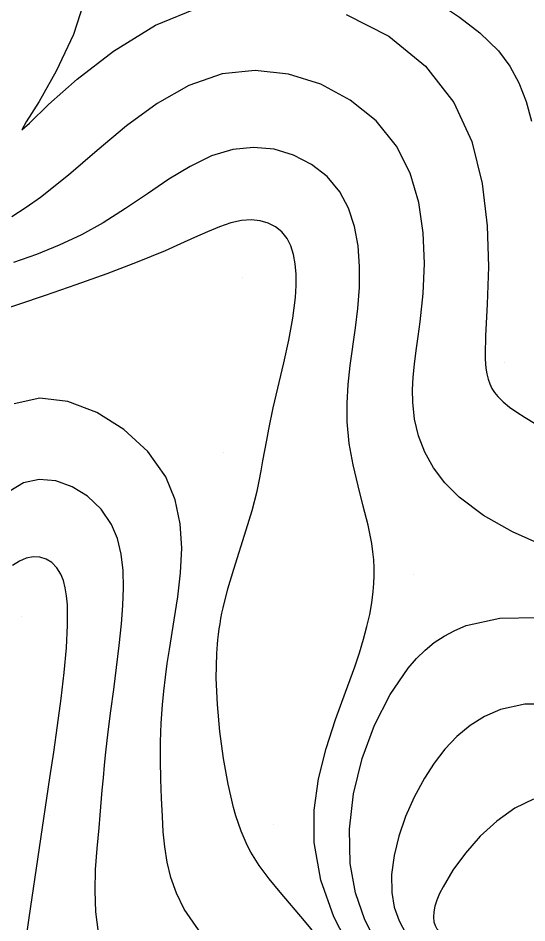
# Model space of a CAD drawing. Extents: x 2356077 to 2359823, y 225951 to 227822.
# Drawn here: x 2357950.9 to 2358021, y 226563.3 to 226687.9 of the extents above; entities that cross this region are included whole.
import ezdxf

# ---------------------------------------------------------------- set-up
doc = ezdxf.new("R2010")
doc.units = 0
for name, color, linetype in [('DTM Contours Major', 7, 'Continuous'), ('DTM Contours Minor', 7, 'Continuous'), ('PH Exist DTM Point', 7, 'Continuous')]:
    doc.layers.add(name, color=color, linetype=linetype)

msp = doc.modelspace()

# ---------------------------------------------------------------- linework, layer by layer
at = {"layer": 'DTM Contours Major'}
for points in [[(2358021.19, 226694.91), (2358016.57, 226695.69), (2358012.21, 226695.9), (2358008.51, 226695.62), (2358005.86, 226694.93), (2358004.67, 226693.91), (2358005.07, 226692.77), (2358006.61, 226691.42), (2358008.94, 226689.83), (2358011.7, 226687.97), (2358014.53, 226685.82), (2358017.07, 226683.37), (2358018.65, 226681.25), (2358019.89, 226678.93), (2358020.87, 226676.4), (2358021.64, 226673.66)], [(2357976.98, 226560.59), (2357973.77, 226565.22), (2357972.71, 226567.42), (2357971.94, 226569.57), (2357971.43, 226571.69), (2357971.1, 226573.78), (2357970.91, 226575.86), (2357970.78, 226577.95), (2357970.66, 226580.5), (2357970.57, 226583.07), (2357970.52, 226585.65), (2357970.53, 226588.23), (2357970.61, 226590.8), (2357970.78, 226593.34), (2357970.96, 226595.23), (2357971.19, 226597.12), (2357971.46, 226599.02), (2357971.76, 226600.96), (2357972.42, 226605.01), (2357972.91, 226608.2), (2357973.29, 226611.52), (2357973.44, 226614.9), (2357973.23, 226618.26), (2357972.54, 226621.55), (2357971.24, 226624.7), (2357968.76, 226628.21), (2357965.49, 226631.24), (2357961.73, 226633.59), (2357957.76, 226635.08), (2357953.88, 226635.53), (2357950.37, 226634.75)], [(2358021.91, 226580.35), (2358019.33, 226579.1), (2358016.86, 226577.34), (2358014.57, 226575.23), (2358012.52, 226572.91), (2358010.79, 226570.55), (2358009.45, 226568.3), (2358008.97, 226567.34), (2358008.6, 226566.44), (2358008.33, 226565.6), (2358008.17, 226564.83), (2358008.12, 226564.12), (2358008.18, 226563.48), (2358008.34, 226562.96), (2358008.59, 226562.5), (2358008.94, 226562.1), (2358009.39, 226561.74), (2358009.93, 226561.44), (2358010.56, 226561.18), (2358012.18, 226560.75), (2358014.15, 226560.44), (2358016.39, 226560.12), (2358018.83, 226559.72), (2358021.53, 226560.2)]]:
    msp.add_lwpolyline(points, dxfattribs=at)
at = {"layer": 'DTM Contours Minor'}
for points in [[(2357960.33, 226691.19), (2357958.52, 226685.62), (2357956.15, 226680.54), (2357953.8, 226676.39), (2357952.03, 226673.56), (2357951.42, 226672.47), (2357952.47, 226673.39), (2357955.1, 226675.95), (2357959.04, 226679.47), (2357964.03, 226683.33), (2357969.82, 226686.87), (2357976.13, 226689.46)], [(2357996.08, 226688.37), (2358001.97, 226685.35), (2358007.01, 226681.25), (2358010.92, 226676.24), (2358013.4, 226670.86), (2358014.85, 226665.1), (2358015.54, 226659.25), (2358015.68, 226653.6), (2358015.52, 226648.46), (2358015.3, 226644.11), (2358015.27, 226643.24), (2358015.24, 226642.43), (2358015.24, 226641.67), (2358015.25, 226640.95), (2358015.28, 226640.29), (2358015.34, 226639.67), (2358015.46, 226638.88), (2358015.64, 226638.16), (2358015.87, 226637.5), (2358016.17, 226636.89), (2358016.54, 226636.31), (2358016.98, 226635.77), (2358017.72, 226635.04), (2358018.6, 226634.32), (2358019.62, 226633.61), (2358020.76, 226632.88), (2358022.04, 226632.12)], [(2358023.34, 226615.2), (2358019, 226617.15), (2358015.03, 226619.4), (2358011.65, 226621.93), (2358009.7, 226623.89), (2358008.13, 226625.97), (2358006.93, 226628.13), (2358006.06, 226630.37), (2358005.51, 226632.66), (2358005.26, 226634.98), (2358005.24, 226636.7), (2358005.34, 226638.45), (2358005.52, 226640.24), (2358005.76, 226642.09), (2358006.03, 226644.02), (2358006.3, 226646.05), (2358006.69, 226649.94), (2358006.87, 226654.06), (2358006.71, 226658.29), (2358006.09, 226662.49), (2358004.91, 226666.51), (2358003.04, 226670.23), (2358000.22, 226673.7), (2357996.67, 226676.58), (2357992.59, 226678.77), (2357988.16, 226680.16), (2357983.57, 226680.66), (2357979, 226680.18), (2357974.42, 226678.58), (2357970.04, 226676.09), (2357965.84, 226673.02), (2357961.79, 226669.64), (2357957.85, 226666.26), (2357954, 226663.18), (2357952.02, 226661.77), (2357950.02, 226660.5)], [(2357996.88, 226559.31), (2357994.4, 226564.14), (2357992.62, 226569.21), (2357991.7, 226574.38), (2357991.7, 226578.81), (2357992.3, 226583.14), (2357993.33, 226587.33), (2357994.62, 226591.33), (2357995.99, 226595.09), (2357997.27, 226598.55), (2357997.93, 226600.51), (2357998.5, 226602.36), (2357998.96, 226604.11), (2357999.34, 226605.78), (2357999.63, 226607.39), (2357999.82, 226608.95), (2357999.91, 226610.02), (2357999.95, 226611.1), (2357999.95, 226612.17), (2357999.89, 226613.27), (2357999.78, 226614.39), (2357999.62, 226615.55), (2357999.11, 226618.04), (2357998.45, 226620.69), (2357997.74, 226623.48), (2357997.07, 226626.36), (2357996.53, 226629.32), (2357996.23, 226632.3), (2357996.22, 226634.87), (2357996.38, 226637.44), (2357996.67, 226640.02), (2357997.39, 226645.24), (2357997.7, 226647.89), (2357997.91, 226650.79), (2357997.94, 226653.69), (2357997.74, 226656.5), (2357997.25, 226659.19), (2357996.42, 226661.7), (2357995.21, 226663.96), (2357993.47, 226666.04), (2357991.32, 226667.73), (2357988.85, 226669), (2357986.17, 226669.8), (2357983.35, 226670.07), (2357980.49, 226669.79), (2357977.53, 226668.88), (2357974.6, 226667.45), (2357971.67, 226665.67), (2357968.71, 226663.68), (2357965.7, 226661.63), (2357962.61, 226659.67), (2357959.64, 226658.04), (2357956.58, 226656.6), (2357953.46, 226655.33), (2357950.28, 226654.22)], [(2357992.1, 226561.47), (2357990.34, 226563.62), (2357986.99, 226567.53), (2357985.48, 226569.37), (2357984.13, 226571.2), (2357982.97, 226573.06), (2357982.47, 226574), (2357982.03, 226574.96), (2357981.62, 226575.95), (2357981.25, 226576.98), (2357980.91, 226578.06), (2357980.59, 226579.19), (2357979.83, 226582.43), (2357979.19, 226585.96), (2357978.69, 226589.65), (2357978.36, 226593.36), (2357978.21, 226596.98), (2357978.27, 226600.38), (2357978.31, 226601.02), (2357978.36, 226601.66), (2357978.42, 226602.28), (2357978.5, 226603.03), (2357978.6, 226603.77), (2357978.72, 226604.5), (2357978.84, 226605.22), (2357978.99, 226605.95), (2357979.14, 226606.67), (2357979.81, 226609.31), (2357980.6, 226612), (2357982.32, 226617.41), (2357983.13, 226620.1), (2357983.82, 226622.75), (2357984.12, 226624.14), (2357984.39, 226625.52), (2357984.64, 226626.92), (2357984.89, 226628.33), (2357985.15, 226629.77), (2357985.43, 226631.26), (2357986.06, 226634.21), (2357987.51, 226640.42), (2357988.18, 226643.53), (2357988.74, 226646.55), (2357989.11, 226649.4), (2357989.21, 226651.06), (2357989.21, 226652.6), (2357989.09, 226654.04), (2357988.85, 226655.34), (2357988.48, 226656.5), (2357987.96, 226657.52), (2357987.25, 226658.42), (2357986.38, 226659.13), (2357985.37, 226659.65), (2357984.25, 226659.96), (2357983.02, 226660.08), (2357981.69, 226659.98), (2357980.23, 226659.66), (2357978.67, 226659.14), (2357977, 226658.46), (2357975.21, 226657.66), (2357973.27, 226656.77), (2357971.18, 226655.84), (2357967.31, 226654.25), (2357963.14, 226652.68), (2357958.85, 226651.14), (2357954.62, 226649.68), (2357947.1, 226647.13)], [(2357961.98, 226561.98), (2357961.6, 226564.83), (2357961.5, 226567.74), (2357961.59, 226570.66), (2357961.81, 226573.56), (2357962.06, 226576.39), (2357962.22, 226578.15), (2357962.5, 226581.58), (2357962.65, 226583.3), (2357962.81, 226585.03), (2357962.99, 226586.8), (2357963.32, 226589.6), (2357963.69, 226592.5), (2357964.08, 226595.46), (2357964.47, 226598.47), (2357964.83, 226601.48), (2357965.14, 226604.48), (2357965.34, 226606.99), (2357965.44, 226609.45), (2357965.39, 226611.82), (2357965.12, 226614.08), (2357964.6, 226616.21), (2357963.78, 226618.17), (2357962.33, 226620.28), (2357960.48, 226622.04), (2357958.36, 226623.36), (2357956.09, 226624.16), (2357953.81, 226624.36), (2357951.65, 226623.87), (2357949.78, 226622.75)], [(2357951.68, 226558.94), (2357952.44, 226564.01), (2357955.3, 226583.27), (2357955.83, 226586.83), (2357956.35, 226590.5), (2357956.83, 226594.18), (2357957.25, 226597.78), (2357957.55, 226601.19), (2357957.72, 226604.3), (2357957.73, 226605.75), (2357957.7, 226607.1), (2357957.59, 226608.33), (2357957.41, 226609.45), (2357957.15, 226610.45), (2357956.8, 226611.32), (2357956.23, 226612.21), (2357955.55, 226612.9), (2357954.75, 226613.39), (2357953.88, 226613.66), (2357952.96, 226613.7), (2357952.01, 226613.51), (2357951.09, 226613.1), (2357950.14, 226612.51)], [(2358000.36, 226560.37), (2357998.65, 226563.75), (2357997.39, 226567.47), (2357996.66, 226571.48), (2357996.55, 226576.23), (2357997.12, 226581.1), (2357998.3, 226585.94), (2358000, 226590.55), (2358002.15, 226594.76), (2358004.65, 226598.39), (2358005.78, 226599.69), (2358006.98, 226600.86), (2358008.24, 226601.9), (2358009.6, 226602.8), (2358011.06, 226603.58), (2358012.64, 226604.23), (2358017.27, 226605.28), (2358022.44, 226605.34)], [(2358024.33, 226593.44), (2358020.72, 226593.43), (2358017.36, 226592.68), (2358015.16, 226591.73), (2358013.17, 226590.48), (2358011.36, 226588.96), (2358009.71, 226587.22), (2358008.23, 226585.29), (2358006.88, 226583.22), (2358005.48, 226580.64), (2358004.29, 226577.96), (2358003.34, 226575.26), (2358002.69, 226572.58), (2358002.35, 226569.98), (2358002.38, 226567.52), (2358002.73, 226565.47), (2358003.38, 226563.58), (2358004.31, 226561.87)]]:
    msp.add_lwpolyline(points, dxfattribs=at)
at = {"layer": 'PH Exist DTM Point'}
for p, q in [((2357981.83, 226652.17), (2357981.83, 226652.17)), ((2358017.94, 226640.52), (2358017.94, 226640.52)), ((2357979.17, 226628.08), (2357979.17, 226628.08)), ((2358005.4, 226611.33), (2358005.4, 226611.33)), ((2357951.39, 226605.55), (2357951.39, 226605.55)), ((2357978.45, 226602.92), (2357978.45, 226602.92)), ((2357955.23, 226578.05), (2357955.23, 226578.05)), ((2357986.09, 226576.89), (2357986.09, 226576.89))]:
    msp.add_line(p, q, dxfattribs=at)

doc.saveas('drawing.dxf')
